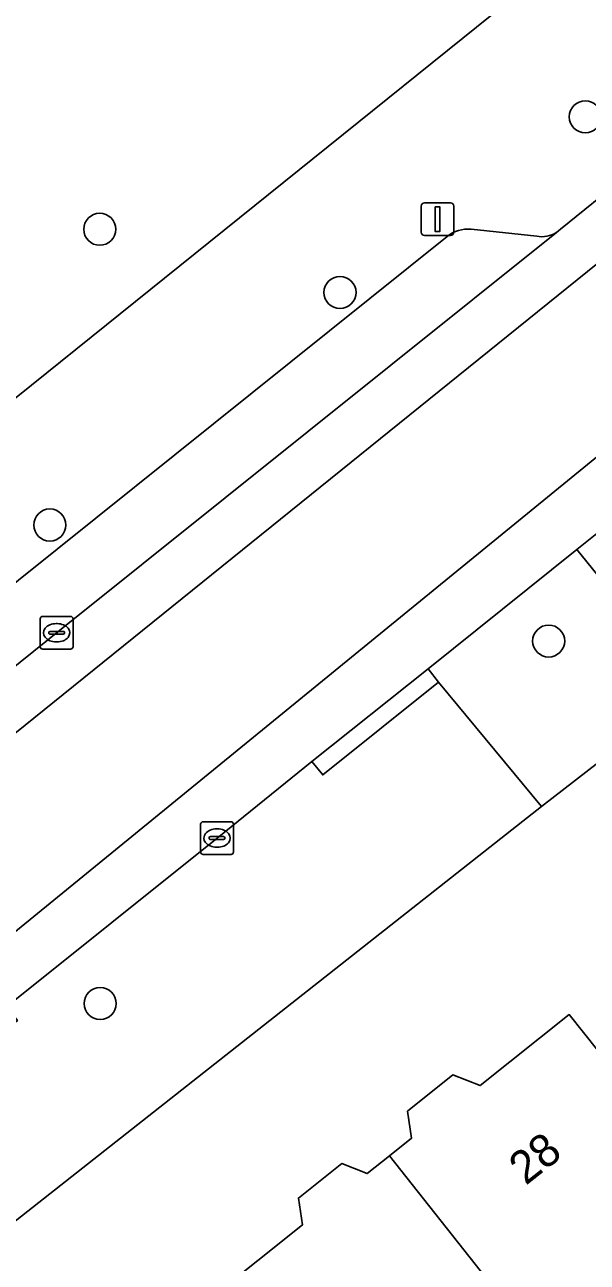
# Model space of a CAD drawing. Extents: x 161771 to 163125, y 382475 to 383179.
# Drawn here: x 162006.15 to 162023.32, y 382918.93 to 382956.71 of the extents above; entities that cross this region are included whole.
import ezdxf

# ---------------------------------------------------------------- set-up
doc = ezdxf.new("R2010")
doc.units = 0
for name, color, linetype in [('IMGEO_Boom', 7, 'Continuous'), ('IMGEO_Erf', 7, 'Continuous'), ('IMGEO_Kolk', 7, 'Continuous'), ('IMGEO_Lichtmast', 7, 'Continuous'), ('IMGEO_Pand', 7, 'Continuous'), ('IMGEO_Pand_nummerreeks', 7, 'Continuous'), ('IMGEO_Parkeervlak_open', 7, 'Continuous'), ('IMGEO_Rijbaan_lokaal_gesloten', 7, 'Continuous'), ('IMGEO_Voetpad_open', 7, 'Continuous')]:
    doc.layers.add(name, color=color, linetype=linetype)

msp = doc.modelspace()

# ---------------------------------------------------------------- linework, layer by layer
at = {"layer": 'IMGEO_Boom'}
for centre in [(162023.26, 382953.902), (162008.441, 382950.468), (162015.773, 382948.54), (162006.919, 382941.439), (162022.142, 382937.897), (162008.455, 382926.828)]:
    msp.add_circle(centre, 0.489, dxfattribs=at)
at = {"layer": 'IMGEO_Erf'}
for points in [[(161975.763, 382951.026), (161976.607, 382949.106), (161984.305, 382929.382), (161984.99, 382928.524), (162000, 382940.599), (162020.411, 382957.018), (162045.2, 382976.96), (162050.138, 382980.891), (162052.963, 382983.141), (162071.005, 382997.699), (162069.245, 383000), (162068.408, 383001.095)], [(162035.035, 382915.547), (162030.61, 382921.288), (162025.213, 382928.29), (162028.097, 382930.608), (162024.72, 382935.013), (162021.921, 382932.844), (162021.355, 382932.4), (162000, 382915.572)], [(162011.905, 382917.898), (162014.627, 382920.071), (162014.503, 382920.887), (162015.825, 382921.943), (162016.605, 382921.637), (162017.28, 382922.175), (162017.957, 382922.716), (162017.832, 382923.54), (162019.222, 382924.65), (162020.055, 382924.323), (162022.771, 382926.491), (162023.645, 382925.395), (162025.62, 382926.972), (162029.478, 382922.14), (162033.148, 382917.543)]]:
    msp.add_lwpolyline(points, dxfattribs=at)
at = {"layer": 'IMGEO_Kolk'}
for p, q in [((162006.624, 382937.723), (162006.624, 382938.575)), ((162006.699, 382938.649), (162007.551, 382938.649)), ((162007.112, 382938.429), (162007.137, 382938.429)), ((162007.625, 382938.575), (162007.625, 382937.723)), ((162006.883, 382938.143), (162006.883, 382938.155)), ((162007.321, 382938.106), (162006.923, 382938.106)), ((162006.926, 382938.192), (162007.324, 382938.192)), ((162007.367, 382938.155), (162007.367, 382938.143)), ((162007.135, 382937.869), (162007.11, 382937.869)), ((162007.551, 382937.649), (162006.699, 382937.649)), ((162011.595, 382932.381), (162012.447, 382932.381)), ((162011.52, 382931.455), (162011.52, 382932.307)), ((162012.008, 382932.161), (162012.033, 382932.161)), ((162012.521, 382932.307), (162012.521, 382931.455)), ((162011.779, 382931.875), (162011.779, 382931.887)), ((162012.217, 382931.838), (162011.819, 382931.838)), ((162011.822, 382931.924), (162012.22, 382931.924)), ((162012.263, 382931.887), (162012.263, 382931.875)), ((162012.447, 382931.381), (162011.595, 382931.381)), ((162012.031, 382931.601), (162012.006, 382931.601))]:
    msp.add_line(p, q, dxfattribs=at)
for points in [[(162006.624, 382937.723), (162006.624, 382938.575)], [(162006.699, 382938.649), (162007.551, 382938.649)], [(162007.625, 382938.575), (162007.625, 382937.723)], [(162007.551, 382937.649), (162006.699, 382937.649)], [(162011.595, 382932.381), (162012.447, 382932.381)], [(162011.52, 382931.455), (162011.52, 382932.307)], [(162012.521, 382932.307), (162012.521, 382931.455)], [(162012.447, 382931.381), (162011.595, 382931.381)]]:
    msp.add_lwpolyline(points, dxfattribs=at)
for centre, radius, start, end in [((162006.701, 382938.573), 0.0765, 91.552, 178.448), ((162006.701, 382938.573), 0.0765, 91.552, 178.448), ((162007.549, 382938.573), 0.0765, 1.552, 88.448), ((162007.549, 382938.573), 0.0765, 1.552, 88.448), ((162006.923, 382938.152), 0.0403, 85.8775, 175.7526), ((162006.92, 382938.142), 0.0366, 178.938, 274.7102), ((162007.324, 382938.149), 0.043, 264.8664, 352.4533), ((162007.328, 382938.154), 0.0386, 1.7309, 96.639), ((162006.701, 382937.725), 0.0765, 181.552, 268.448), ((162006.701, 382937.725), 0.0765, 181.552, 268.448), ((162007.549, 382937.725), 0.0765, 271.552, 358.448), ((162007.549, 382937.725), 0.0765, 271.552, 358.448), ((162011.597, 382932.305), 0.0765, 91.552, 178.448), ((162011.597, 382932.305), 0.0765, 91.552, 178.448), ((162012.445, 382932.305), 0.0765, 1.552, 88.448), ((162012.445, 382932.305), 0.0765, 1.552, 88.448), ((162011.819, 382931.884), 0.0403, 85.8775, 175.7526), ((162011.816, 382931.874), 0.0366, 178.938, 274.7102), ((162012.22, 382931.881), 0.043, 264.8664, 352.4533), ((162012.224, 382931.886), 0.0386, 1.7309, 96.639), ((162011.597, 382931.457), 0.0765, 181.552, 268.448), ((162011.597, 382931.457), 0.0765, 181.552, 268.448), ((162012.445, 382931.457), 0.0765, 271.552, 358.448), ((162012.445, 382931.457), 0.0765, 271.552, 358.448)]:
    msp.add_arc(centre, radius, start, end, dxfattribs=at)
for centre, major_axis, ratio, start_param, end_param in [((162007.111, 382938.149), (-0.387, 0.002), 0.722429, 4.712389, 7.853982), ((162007.136, 382938.149), (-0.39, 0.002), 0.717154, 1.570796, 4.712389), ((162012.007, 382931.881), (-0.387, 0.002), 0.722429, 4.712389, 7.853982), ((162012.032, 382931.881), (-0.39, 0.002), 0.717154, 1.570796, 4.712389)]:
    msp.add_ellipse(centre, major_axis=major_axis, ratio=ratio, start_param=start_param, end_param=end_param, dxfattribs=at)
at = {"layer": 'IMGEO_Lichtmast'}
for p, q in [((162018.355, 382951.276), (162019.145, 382951.276)), ((162019.145, 382951.276), (162018.355, 382951.276)), ((162018.255, 382950.376), (162018.255, 382951.176)), ((162018.255, 382951.176), (162018.255, 382950.376)), ((162019.245, 382951.176), (162019.245, 382950.376)), ((162019.245, 382950.376), (162019.245, 382951.176)), ((162019.145, 382950.276), (162018.355, 382950.276)), ((162018.355, 382950.276), (162019.145, 382950.276))]:
    msp.add_line(p, q, dxfattribs=at)
msp.add_lwpolyline([(162018.675, 382951.151), (162018.825, 382951.151), (162018.825, 382950.401), (162018.675, 382950.401), (162018.675, 382951.151)], dxfattribs=at)
for centre, start, end in [((162018.355, 382951.176), 90, 180), ((162018.355, 382951.176), 90, 180), ((162019.145, 382951.176), 0, 90), ((162019.145, 382951.176), 360, 90), ((162018.355, 382950.376), 180, 270), ((162018.355, 382950.376), 180, 270), ((162019.145, 382950.376), 270, 0), ((162019.145, 382950.376), 270, 0)]:
    msp.add_arc(centre, 0.1, start, end, dxfattribs=at)
at = {"layer": 'IMGEO_Pand'}
msp.add_lwpolyline([(162029.478, 382922.14), (162025.62, 382926.972), (162023.645, 382925.395), (162022.771, 382926.491), (162020.055, 382924.323), (162019.222, 382924.65), (162017.832, 382923.54), (162017.957, 382922.716), (162017.28, 382922.175), (162023.204, 382914.684), (162023.368, 382914.466), (162026.672, 382917.104), (162027.209, 382916.432)], dxfattribs=at)
msp.add_lwpolyline([(162023.261, 382914.38), (162023.368, 382914.466), (162023.204, 382914.684), (162017.28, 382922.175), (162016.605, 382921.637), (162015.825, 382921.943), (162014.503, 382920.887), (162014.627, 382920.071), (162011.905, 382917.898), (162013.696, 382915.655), (162011.172, 382913.639), (162015, 382908.802), (162014.882, 382908.708), (162016.386, 382906.823), (162018.009, 382908.119), (162019.602, 382906.123), (162025.636, 382910.94), (162026.085, 382910.378), (162026.312, 382910.559)], close=True, dxfattribs=at)
at = {"layer": 'IMGEO_Parkeervlak_open'}
for points in [[(161991.08, 382925.282), (161993.59, 382927.265), (162000, 382932.42), (162007.212, 382938.219), (162022.376, 382950.374)], [(162019.044, 382950.252), (162000, 382934.987), (161991.97, 382928.55)], [(162021.777, 382950.257), (162019.772, 382950.472)]]:
    msp.add_lwpolyline(points, dxfattribs=at)
for centre, radius, start, end in [((162019.692, 382949.424), 1.051, 85.6135, 128.0159), ((162021.932, 382951.053), 0.811, 258.9427, 303.1616)]:
    msp.add_arc(centre, radius, start, end, dxfattribs=at)
at = {"layer": 'IMGEO_Rijbaan_lokaal_gesloten'}
for points in [[(161971.98, 382910.499), (161979.179, 382915.935), (161979.294, 382916.006), (161983.958, 382918.885), (161988.947, 382921.944), (161992.488, 382924.359), (161998, 382928.746), (162025.43, 382950.879), (162047.566, 382968.998), (162116.302, 383026.353), (162142.919, 383048.007), (162155.349, 383059.528), (162157.47, 383063.478), (162155.928, 383063.813), (162155.408, 383063.926)], [(162064.893, 382976.459), (162098.092, 383005.831), (162135.752, 383036.849), (162160.98, 383057.918), (162164.197, 383062.015), (162157.47, 383063.478), (162155.349, 383059.528), (162142.919, 383048.007), (162116.302, 383026.353), (162047.566, 382968.998), (162025.43, 382950.879), (161998, 382928.746), (161992.488, 382924.359), (161988.947, 382921.944), (161983.958, 382918.885), (161979.294, 382916.006)], [(162164.558, 383059.775), (162164.975, 383060.328), (162165.507, 383060.724), (162166.652, 383061.481), (162166.023, 383061.618), (162164.197, 383062.015), (162160.98, 383057.918), (162135.752, 383036.849), (162098.092, 383005.831), (162064.893, 382976.459), (162028.312, 382947.355), (161996.833, 382921.662), (161989.309, 382915.625), (161975.267, 382904.355), (161969.513, 382899.968), (161964.685, 382896.828), (161958.891, 382892.441), (161953.057, 382887.933), (161929.84, 382869.578), (161924.324, 382865.246), (161911.803, 382855.192)], [(162145.413, 383052.14), (162142.917, 383050.128), (162125.562, 383035.892), (162100.16, 383015.252), (162093.593, 383009.676), (162084.717, 383002.102), (162084.439, 383001.844), (162082.922, 383000.604), (162082.268, 383000), (162072.619, 382991.712), (162072.447, 382991.552), (162052.085, 382974.632), (162039.559, 382964.378), (162029.724, 382956.315), (162026.381, 382953.619), (162024.462, 382952.063), (162022.504, 382950.476), (162022.376, 382950.374), (162007.212, 382938.219), (162000, 382932.42), (161993.59, 382927.265), (161991.08, 382925.282), (161990.16, 382924.643), (161976.155, 382915.855)], [(161911.803, 382855.192), (161924.324, 382865.246), (161929.84, 382869.578), (161953.057, 382887.933), (161958.891, 382892.441), (161964.685, 382896.828), (161969.513, 382899.968), (161975.267, 382904.355), (161989.309, 382915.625), (161996.833, 382921.662), (162028.312, 382947.355), (162064.893, 382976.459)], [(161972.821, 382900.329), (161973.787, 382901.113), (161982.468, 382908.125), (161987.067, 382911.839), (161987.316, 382912.037), (161990.01, 382914.184), (162000, 382922.219), (162002.067, 382923.882), (162005.598, 382926.729), (162012.02, 382931.882), (162014.915, 382934.221), (162018.466, 382937.053), (162023.002, 382940.692), (162026.254, 382943.301), (162029.478, 382945.93), (162030.983, 382947.158), (162034.035, 382949.646), (162034.624, 382950.119), (162044.627, 382958.275)]]:
    msp.add_lwpolyline(points, dxfattribs=at)
at = {"layer": 'IMGEO_Voetpad_open'}
for points in [[(162073.055, 382998.553), (162071.887, 383000), (162069.976, 383002.366), (162068.408, 383001.095), (162069.245, 383000), (162071.005, 382997.699), (162052.963, 382983.141), (162050.138, 382980.891), (162045.2, 382976.96), (162020.411, 382957.018), (162000, 382940.599), (161984.99, 382928.524), (161982.944, 382926.982)], [(162022.376, 382950.374), (162022.504, 382950.476), (162024.462, 382952.063), (162026.381, 382953.619)], [(162000, 382934.987), (162019.044, 382950.252)], [(162019.772, 382950.472), (162021.777, 382950.257)], [(162021.355, 382932.4), (162021.921, 382932.844), (162018.783, 382936.642), (162015.248, 382933.807), (162014.915, 382934.221), (162012.02, 382931.882), (162005.598, 382926.729), (162005.927, 382926.309), (162002.403, 382923.476), (162002.067, 382923.882), (162001.694, 382923.221), (162001.499, 382921.225)], [(161987.316, 382912.037), (161987.067, 382911.839), (161990.238, 382907.88), (162000, 382915.572), (162021.355, 382932.4)]]:
    msp.add_lwpolyline(points, dxfattribs=at)
for points in [[(162034.035, 382949.646), (162030.983, 382947.158), (162031.74, 382946.175), (162023.787, 382939.725), (162023.002, 382940.692), (162018.466, 382937.053), (162018.783, 382936.642), (162021.921, 382932.844), (162024.72, 382935.013), (162030.916, 382939.795), (162030.744, 382940.012), (162032.906, 382941.737), (162035.695, 382943.963), (162036.213, 382944.376), (162037.466, 382945.397)], [(162031.74, 382946.175), (162030.983, 382947.158), (162029.478, 382945.93), (162026.254, 382943.301), (162023.002, 382940.692), (162023.787, 382939.725)], [(162014.915, 382934.221), (162015.248, 382933.807), (162018.783, 382936.642), (162018.466, 382937.053)]]:
    msp.add_lwpolyline(points, close=True, dxfattribs=at)
for centre, radius, start, end in [((162019.692, 382949.424), 1.051, 85.6135, 128.0159), ((162021.932, 382951.053), 0.811, 258.9427, 303.1616)]:
    msp.add_arc(centre, radius, start, end, dxfattribs=at)

# ---------------------------------------------------------------- texts
at = {"layer": 'IMGEO_Pand_nummerreeks'}
msp.add_text('28', height=1, rotation=38.3366, dxfattribs=at).set_placement((162021.442, 382921.259))

doc.saveas('drawing.dxf')
